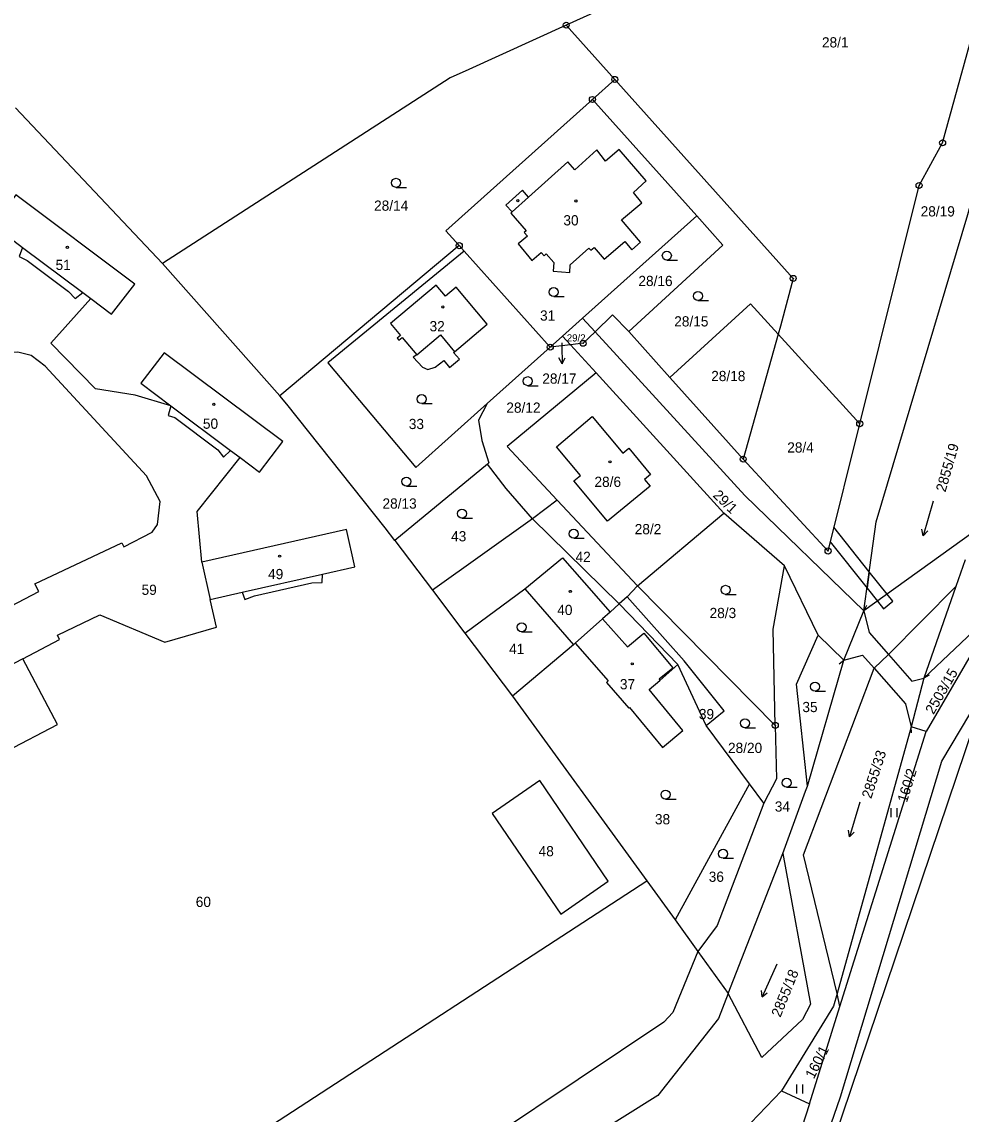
# Model space of a CAD drawing. Extents: x -562167 to -556918, y -1077891 to -1070763.
# Drawn here: x -558406.7 to -558250.5, y -1072907.9 to -1072726.2 of the extents above; entities that cross this region are included whole.
import ezdxf

# ---------------------------------------------------------------- set-up
doc = ezdxf.new("R2010")
doc.units = 0
for name, color, linetype in [('Hranice parcel', 7, 'Continuous'), ('Parcelní čísla', 7, 'Continuous'), ('Pop  PČ popisy', 7, 'Continuous'), ('Vnitřní kresba', 7, 'Continuous'), ('Věcná břemena k části', 7, 'Continuous'), ('Značky bodu BP', 7, 'Continuous'), ('Značky budov', 7, 'Continuous'), ('Značky kultur', 7, 'Continuous')]:
    doc.layers.add(name, color=color, linetype=linetype)

msp = doc.modelspace()

# ---------------------------------------------------------------- linework, layer by layer
at = {"layer": 'Hranice parcel'}
for p, q in [((-558270.51, -1072706.05), (-558316.15, -1072726.75)), ((-558316.15, -1072726.75), (-558332.37, -1072734.11)), ((-558316.15, -1072726.75), (-558308.07, -1072735.77)), ((-558332.37, -1072734.11), (-558335.44, -1072735.5)), ((-558335.44, -1072735.5), (-558383.29, -1072766.41)), ((-558311.79, -1072739.11), (-558308.07, -1072735.77)), ((-558407.75, -1072740.51), (-558383.29, -1072766.41)), ((-558294.43, -1072758.47), (-558311.79, -1072739.11)), ((-558313.42, -1072775.48), (-558294.43, -1072758.47)), ((-558333.94, -1072763.43), (-558363.78, -1072788.43)), ((-558333.94, -1072763.43), (-558333.12, -1072764.34)), ((-558333.12, -1072764.34), (-558318.8, -1072780.31)), ((-558363.78, -1072788.43), (-558383.29, -1072766.41)), ((-558316.76, -1072778.48), (-558313.42, -1072775.48)), ((-558311.34, -1072777.75), (-558313.42, -1072775.48)), ((-558318.8, -1072780.31), (-558316.76, -1072778.48)), ((-558316.76, -1072778.48), (-558315.45, -1072779.91)), ((-558305.74, -1072777.7), (-558298.89, -1072785.35)), ((-558280.9, -1072778.14), (-558286.71, -1072798.94)), ((-558280.9, -1072778.14), (-558267.32, -1072793.05)), ((-558329.27, -1072789.7), (-558318.8, -1072780.31)), ((-558315.45, -1072779.91), (-558318.8, -1072780.31)), ((-558315.45, -1072779.91), (-558311.19, -1072784.58)), ((-558289.93, -1072807.91), (-558311.19, -1072784.58)), ((-558298.89, -1072785.35), (-558286.71, -1072798.94)), ((-558329.26, -1072799.8), (-558344.67, -1072812.49)), ((-558317.66, -1072805.78), (-558321.73, -1072808.89)), ((-558317.66, -1072805.78), (-558304.28, -1072820)), ((-558304.28, -1072820), (-558289.93, -1072807.91)), ((-558279.86, -1072816.71), (-558289.93, -1072807.91)), ((-558321.73, -1072808.89), (-558338.4, -1072820.76)), ((-558307.32, -1072823.01), (-558321.73, -1072808.89)), ((-558248.53, -1072811.13), (-558266.62, -1072824.17)), ((-558344.67, -1072812.49), (-558338.4, -1072820.76)), ((-558376.77, -1072816.05), (-558375.37, -1072822.29)), ((-558274.23, -1072828.2), (-558279.86, -1072816.71)), ((-558249.78, -1072815.69), (-558251.34, -1072820.15)), ((-558306.03, -1072821.87), (-558304.28, -1072820)), ((-558304.28, -1072820), (-558281.37, -1072843.23)), ((-558251.34, -1072820.15), (-558256.65, -1072835.36)), ((-558256.65, -1072835.36), (-558240.65, -1072820.15)), ((-558338.4, -1072820.76), (-558333.04, -1072827.86)), ((-558306.03, -1072821.87), (-558307.32, -1072823.01)), ((-558297.58, -1072833.1), (-558307.32, -1072823.01)), ((-558269.98, -1072832.39), (-558266.62, -1072824.17)), ((-558333.04, -1072827.86), (-558325.08, -1072838.35)), ((-558314.65, -1072829.54), (-558314.95, -1072829.81)), ((-558269.98, -1072832.39), (-558274.23, -1072828.2)), ((-558314.95, -1072829.81), (-558325.08, -1072838.35)), ((-558292.88, -1072843.23), (-558297.58, -1072833.1)), ((-558276, -1072853.31), (-558269.98, -1072832.39)), ((-558256.65, -1072835.36), (-558258.75, -1072843.47)), ((-558325.08, -1072838.35), (-558302.75, -1072869.11)), ((-558285.68, -1072852.94), (-558292.88, -1072843.23)), ((-558258.75, -1072843.47), (-558271.09, -1072887.81)), ((-558270.61, -1072889.96), (-558256.29, -1072844.22)), ((-558256.29, -1072844.22), (-558258.75, -1072843.47)), ((-558285.68, -1072852.94), (-558298.05, -1072875.59)), ((-558283.29, -1072856.16), (-558285.68, -1072852.94)), ((-558289.19, -1072887.81), (-558280.14, -1072864.53)), ((-558412.27, -1072940.34), (-558302.75, -1072869.11)), ((-558302.75, -1072869.11), (-558298.05, -1072875.59)), ((-558298.05, -1072875.59), (-558294.24, -1072880.85)), ((-558294.24, -1072880.85), (-558289.19, -1072887.81)), ((-558270.61, -1072889.96), (-558271.09, -1072887.81)), ((-558275.69, -1072906.2), (-558270.61, -1072889.96)), ((-558280.35, -1072904.03), (-558275.69, -1072906.2)), ((-558275.69, -1072906.2), (-558282.91, -1072928.4))]:
    msp.add_line(p, q, dxfattribs=at)
for points in [[(-558267.32, -1072793.05), (-558257.45, -1072753.42), (-558253.53, -1072746.32), (-558240.34, -1072698.46), (-558221.6, -1072677.94)], [(-558266.62, -1072824.17), (-558265.91, -1072818.94), (-558264.6, -1072809.38), (-558249.33, -1072758.25), (-558242.51, -1072733.98)], [(-558308.07, -1072735.77), (-558278.39, -1072768.87), (-558280.53, -1072776.81), (-558280.9, -1072778.14)], [(-558311.79, -1072739.11), (-558336.16, -1072760.95), (-558333.94, -1072763.43)], [(-558318.22, -1072766.24), (-558318.33, -1072767.69), (-558315.56, -1072767.9), (-558315.47, -1072766.6), (-558312.37, -1072763.83), (-558312.04, -1072764.19), (-558311.5, -1072763.73), (-558309.85, -1072765.66), (-558306.39, -1072762.71), (-558305.21, -1072764.1), (-558303.77, -1072762.87), (-558306.94, -1072759.15), (-558303.57, -1072756.28), (-558304.97, -1072754.6), (-558302.83, -1072752.63), (-558307.33, -1072747.42), (-558309.6, -1072749.38), (-558311.06, -1072747.51), (-558314.74, -1072750.8), (-558315.9, -1072749.51), (-558322.41, -1072755.35), (-558323.43, -1072754.22), (-558326.17, -1072756.67), (-558325.15, -1072757.8), (-558325.37, -1072758), (-558322.8, -1072760.97), (-558323.14, -1072761.26), (-558322.61, -1072761.87), (-558324.16, -1072763.12), (-558321.87, -1072765.88), (-558320.29, -1072764.57), (-558319.8, -1072765.1), (-558319.46, -1072764.81), (-558318.22, -1072766.24)], [(-558395.24, -1072772.21), (-558391.77, -1072774.81), (-558387.88, -1072769.81), (-558407.71, -1072754.97), (-558411.51, -1072760.04), (-558407.11, -1072763.33)], [(-558294.43, -1072758.47), (-558290.12, -1072763.37), (-558305.74, -1072777.7)], [(-558407.11, -1072763.33), (-558406.59, -1072763.72), (-558407.13, -1072765.23), (-558405.79, -1072765.9), (-558398.92, -1072771.03), (-558397.82, -1072772.24), (-558396.56, -1072771.22), (-558395.24, -1072772.21)], [(-558333.12, -1072764.34), (-558355.8, -1072782.91), (-558341.16, -1072800.35), (-558329.27, -1072789.7)], [(-558334.46, -1072770.36), (-558336.23, -1072771.84), (-558337.76, -1072770.01), (-558345.4, -1072776.39), (-558343.71, -1072778.37), (-558344.25, -1072778.83), (-558343.99, -1072779.13), (-558343.45, -1072778.68), (-558340.98, -1072781.58), (-558341.61, -1072781.99), (-558340.05, -1072783.64), (-558339.14, -1072784.02), (-558337.96, -1072783.65), (-558336.52, -1072782.53), (-558335.54, -1072783.72), (-558333.92, -1072782.3), (-558334.88, -1072781.2), (-558334.75, -1072781.1), (-558329.31, -1072776.51), (-558334.46, -1072770.36)], [(-558381.89, -1072790.05), (-558387.85, -1072788.28), (-558394.45, -1072787.24), (-558401.9, -1072779.65), (-558395.24, -1072772.21)], [(-558298.89, -1072785.35), (-558285.5, -1072773.09), (-558280.9, -1072778.14)], [(-558311.34, -1072777.75), (-558308.43, -1072774.96), (-558305.74, -1072777.7)], [(-558311.34, -1072777.75), (-558313.33, -1072779.66), (-558315.45, -1072779.91)], [(-558266.62, -1072824.17), (-558286.45, -1072804.98), (-558307.73, -1072781.71), (-558311.34, -1072777.75)], [(-558460.02, -1072848.73), (-558459.37, -1072850), (-558403.9, -1072820.93), (-558404.55, -1072819.68), (-558390.07, -1072812.86), (-558389.71, -1072813.54), (-558385.04, -1072811.08), (-558384.16, -1072809.81), (-558383.67, -1072805.97), (-558385.94, -1072801.74), (-558402.83, -1072783.46), (-558405.16, -1072781.7), (-558407.37, -1072781.14), (-558410.32, -1072781.36), (-558411.92, -1072782.23)], [(-558370.38, -1072798.69), (-558367.15, -1072801.12), (-558363.26, -1072796.03), (-558383.01, -1072781.24), (-558386.89, -1072786.29), (-558381.89, -1072790.05)], [(-558311.19, -1072784.58), (-558325.96, -1072796.85), (-558317.66, -1072805.78)], [(-558344.67, -1072812.49), (-558346.27, -1072810.37), (-558362.6, -1072789.77), (-558363.78, -1072788.43)], [(-558329.27, -1072789.7), (-558330.72, -1072792.47), (-558330.16, -1072795.82), (-558329.01, -1072799.55), (-558329.26, -1072799.8)], [(-558381.89, -1072790.05), (-558382.35, -1072791.7), (-558381.26, -1072792.02), (-558374.1, -1072797.4), (-558373.18, -1072798.59), (-558371.98, -1072797.49), (-558370.38, -1072798.69)], [(-558303.12, -1072802.34), (-558302.21, -1072803.44), (-558309.26, -1072809.28), (-558314.88, -1072802.56), (-558313.76, -1072801.67), (-558317.77, -1072796.87), (-558311.83, -1072791.83), (-558306.74, -1072797.97)], [(-558286.71, -1072798.94), (-558272.6, -1072814.22), (-558267.32, -1072793.05)], [(-558376.77, -1072816.05), (-558377.53, -1072807.64), (-558370.38, -1072798.69)], [(-558306.74, -1072797.97), (-558305.71, -1072797.13), (-558302.12, -1072801.51), (-558303.12, -1072802.34)], [(-558321.73, -1072808.89), (-558326.16, -1072803.84), (-558329.26, -1072799.8)], [(-558281.45, -1072940.89), (-558275.16, -1072918.51), (-558270.55, -1072905.04), (-558253.69, -1072849.18), (-558241.39, -1072828.59), (-558214.32, -1072802.77)], [(-558210.71, -1072807.14), (-558246.83, -1072838.76), (-558270.25, -1072908.07), (-558281.45, -1072940.89)], [(-558224.78, -1072807.4), (-558243.68, -1072824.72), (-558247.63, -1072829.36), (-558256.29, -1072844.22)], [(-558375.37, -1072822.29), (-558370.07, -1072821.09), (-558369.61, -1072822.3), (-558367.99, -1072821.69), (-558358.48, -1072819.54), (-558356.74, -1072819.47), (-558356.69, -1072818.06), (-558351.33, -1072816.84), (-558352.7, -1072810.64), (-558376.77, -1072816.05)], [(-558281.37, -1072843.23), (-558281.72, -1072827.21), (-558279.86, -1072816.71)], [(-558333.04, -1072827.86), (-558323.03, -1072820.5), (-558314.95, -1072829.81)], [(-558271.09, -1072887.81), (-558276.7, -1072864.74), (-558264.92, -1072833.73), (-558262.53, -1072831.45), (-558251.34, -1072820.15)], [(-558406.52, -1072832.14), (-558400.41, -1072828.96), (-558400.77, -1072828.23), (-558393.71, -1072824.82), (-558382.89, -1072829.38), (-558374.33, -1072826.9), (-558375.37, -1072822.29)], [(-558292.88, -1072843.23), (-558289.87, -1072840.78), (-558296.55, -1072832.49), (-558306.03, -1072821.87)], [(-558307.32, -1072823.01), (-558308.84, -1072824.37), (-558310.13, -1072825.52), (-558314.65, -1072829.54)], [(-558314.65, -1072829.54), (-558309.18, -1072835.83), (-558309.47, -1072836.1), (-558305.74, -1072840.34), (-558305.63, -1072840.24), (-558300.14, -1072846.92), (-558296.74, -1072844.1), (-558302.33, -1072837.23), (-558300.57, -1072835.76), (-558297.58, -1072833.1)], [(-558276, -1072853.31), (-558277.84, -1072836.37), (-558274.23, -1072828.2)], [(-558406.52, -1072832.14), (-558412.47, -1072835.22), (-558414.54, -1072831.35), (-558436.32, -1072843.63), (-558447.01, -1072849.22)], [(-558447.01, -1072849.22), (-558445.36, -1072852.42), (-558452.31, -1072856.02), (-558446.58, -1072866.97), (-558443.7, -1072865.47), (-558442.16, -1072868.1), (-558408.4, -1072849.08), (-558409.23, -1072847.49), (-558400.77, -1072843.08), (-558406.52, -1072832.14)], [(-558281.37, -1072843.23), (-558281.17, -1072852.13), (-558283.29, -1072856.16)], [(-558317.02, -1072874.65), (-558309.17, -1072869.13), (-558320.52, -1072852.41), (-558328.45, -1072857.89), (-558317.02, -1072874.65)], [(-558280.14, -1072864.53), (-558276.37, -1072854.18), (-558276, -1072853.31)], [(-558283.29, -1072856.16), (-558291.03, -1072876.52), (-558294.24, -1072880.85)], [(-558280.14, -1072864.53), (-558275.54, -1072889.62), (-558276.86, -1072892.13), (-558283.63, -1072898.49), (-558289.19, -1072887.81)], [(-558294.24, -1072880.85), (-558298.44, -1072890.96), (-558299.92, -1072892.58), (-558356.9, -1072930.74)], [(-558289.19, -1072887.81), (-558290.8, -1072891.97), (-558300.9, -1072904.77), (-558384.43, -1072957.06), (-558395.16, -1072963.84)], [(-558271.09, -1072887.81), (-558271.69, -1072889.95), (-558280.35, -1072904.03)], [(-558297.58, -1072919.21), (-558291.3, -1072914.63), (-558285.42, -1072909.33), (-558280.35, -1072904.03)]]:
    msp.add_lwpolyline(points, dxfattribs=at)
at = {"layer": 'Pop  PČ popisy'}
for p, q in [((-558316.89, -1072779.58), (-558316.88, -1072780.09)), ((-558316.88, -1072780.09), (-558316.83, -1072783.09)), ((-558316.83, -1072783.09), (-558317.35, -1072782.1)), ((-558316.83, -1072783.09), (-558316.34, -1072782.08))]:
    msp.add_line(p, q, dxfattribs=at)
at = {"layer": 'Vnitřní kresba'}
for p, q in [((-558325.15, -1072757.8), (-558322.41, -1072755.35)), ((-558406.59, -1072763.72), (-558396.56, -1072771.22)), ((-558340.98, -1072781.58), (-558337.06, -1072778.26)), ((-558337.06, -1072778.26), (-558334.75, -1072781.1)), ((-558381.89, -1072790.05), (-558371.98, -1072797.49)), ((-558323.03, -1072820.5), (-558316.79, -1072815.35)), ((-558316.79, -1072815.35), (-558313.18, -1072819.44)), ((-558370.07, -1072821.09), (-558356.69, -1072818.06)), ((-558313.18, -1072819.44), (-558308.84, -1072824.37)), ((-558266.21, -1072823.26), (-558266.62, -1072824.17)), ((-558266.62, -1072824.17), (-558265.74, -1072827.75)), ((-558310.13, -1072825.52), (-558305.96, -1072830.18)), ((-558305.96, -1072830.18), (-558303.23, -1072827.87)), ((-558303.23, -1072827.87), (-558298.44, -1072833.64)), ((-558265.74, -1072827.75), (-558262.53, -1072831.45)), ((-558269.98, -1072832.39), (-558266.85, -1072831.53)), ((-558266.85, -1072831.53), (-558264.92, -1072833.73)), ((-558262.53, -1072831.45), (-558258.68, -1072835.87)), ((-558270.77, -1072833.01), (-558269.98, -1072832.39)), ((-558300.69, -1072835.51), (-558298.44, -1072833.64)), ((-558264.92, -1072833.73), (-558259.7, -1072839.65)), ((-558255.78, -1072834.86), (-558256.65, -1072835.36)), ((-558300.69, -1072835.51), (-558300.57, -1072835.76)), ((-558258.68, -1072835.87), (-558256.65, -1072835.36)), ((-558259.7, -1072839.65), (-558258.75, -1072843.47)), ((-558258.72, -1072844.47), (-558258.75, -1072843.47))]:
    msp.add_line(p, q, dxfattribs=at)
at = {"layer": 'Věcná břemena k části'}
for points in [[(-558266.11, -1072820.4), (-558265.74, -1072817.66), (-558271.61, -1072810.27), (-558272.22, -1072812.7)], [(-558266.11, -1072820.4), (-558264.39, -1072822.56), (-558263.39, -1072823.82), (-558261.83, -1072822.58), (-558262.77, -1072821.4), (-558265.74, -1072817.66), (-558265.91, -1072818.94)]]:
    msp.add_lwpolyline(points, close=True, dxfattribs=at)
at = {"layer": 'Značky bodu BP'}
for centre, radius in [((-558316.15, -1072726.75), 0.5), ((-558316.15, -1072726.75), 0.0303), ((-558308.07, -1072735.77), 0.5), ((-558308.07, -1072735.77), 0.0303), ((-558311.79, -1072739.11), 0.5), ((-558311.79, -1072739.11), 0.0303), ((-558253.53, -1072746.32), 0.5), ((-558253.53, -1072746.32), 0.0303), ((-558257.45, -1072753.42), 0.5), ((-558257.45, -1072753.42), 0.0303), ((-558333.94, -1072763.43), 0.5), ((-558333.94, -1072763.43), 0.0303), ((-558278.39, -1072768.87), 0.5), ((-558278.39, -1072768.87), 0.0303), ((-558318.8, -1072780.31), 0.5), ((-558318.8, -1072780.31), 0.0303), ((-558313.33, -1072779.66), 0.5), ((-558313.33, -1072779.66), 0.0303), ((-558267.32, -1072793.05), 0.5), ((-558267.32, -1072793.05), 0.0303), ((-558286.71, -1072798.94), 0.5), ((-558286.71, -1072798.94), 0.0303), ((-558272.6, -1072814.22), 0.5), ((-558272.6, -1072814.22), 0.0303), ((-558281.37, -1072843.23), 0.5), ((-558281.37, -1072843.23), 0.0303)]:
    msp.add_circle(centre, radius, dxfattribs=at)
at = {"layer": 'Značky budov'}
for centre in [(-558324.21, -1072755.94), (-558314.53, -1072756), (-558399.13, -1072763.7), (-558336.66, -1072773.63), (-558374.76, -1072789.83), (-558308.87, -1072799.38), (-558363.82, -1072815.07), (-558315.47, -1072820.94), (-558305.16, -1072832.99)]:
    msp.add_circle(centre, 0.175, dxfattribs=at)
at = {"layer": 'Značky kultur'}
for p, q in [((-558344.46, -1072753.73), (-558342.71, -1072753.73)), ((-558299.41, -1072765.82), (-558297.66, -1072765.82)), ((-558318.23, -1072771.91), (-558316.48, -1072771.91)), ((-558294.24, -1072772.56), (-558292.49, -1072772.56)), ((-558322.54, -1072786.72), (-558320.79, -1072786.72)), ((-558340.18, -1072789.71), (-558338.43, -1072789.71)), ((-558342.72, -1072803.42), (-558340.97, -1072803.42)), ((-558255.12, -1072805.92), (-558256.77, -1072811.69)), ((-558333.49, -1072808.75), (-558331.74, -1072808.75)), ((-558256.77, -1072811.69), (-558256.98, -1072810.61)), ((-558256.77, -1072811.69), (-558256.02, -1072810.89)), ((-558314.9, -1072812.11), (-558313.15, -1072812.11)), ((-558289.64, -1072821.43), (-558287.89, -1072821.43)), ((-558323.57, -1072827.65), (-558321.82, -1072827.65)), ((-558274.76, -1072837.53), (-558273.01, -1072837.53)), ((-558286.42, -1072843.62), (-558284.67, -1072843.62)), ((-558279.48, -1072853.52), (-558277.73, -1072853.52)), ((-558299.63, -1072855.48), (-558297.88, -1072855.48)), ((-558267.28, -1072856.02), (-558269.03, -1072861.75)), ((-558262.11, -1072858.49), (-558262.11, -1072856.99)), ((-558261.11, -1072858.49), (-558261.11, -1072856.99)), ((-558269.03, -1072861.75), (-558269.22, -1072860.67)), ((-558269.03, -1072861.75), (-558268.27, -1072860.97)), ((-558290.05, -1072865.34), (-558288.3, -1072865.34)), ((-558281.14, -1072882.92), (-558283.57, -1072888.4)), ((-558283.57, -1072888.4), (-558283.64, -1072887.31)), ((-558283.57, -1072888.4), (-558282.72, -1072887.71)), ((-558277.77, -1072904.46), (-558277.77, -1072902.96)), ((-558276.77, -1072904.46), (-558276.77, -1072902.96))]:
    msp.add_line(p, q, dxfattribs=at)
for centre in [(-558344.46, -1072752.98), (-558299.41, -1072765.07), (-558318.23, -1072771.16), (-558294.24, -1072771.81), (-558322.54, -1072785.97), (-558340.18, -1072788.96), (-558342.72, -1072802.67), (-558333.49, -1072808), (-558314.9, -1072811.36), (-558289.64, -1072820.68), (-558323.57, -1072826.9), (-558274.76, -1072836.78), (-558286.42, -1072842.87), (-558279.48, -1072852.77), (-558299.63, -1072854.73), (-558290.05, -1072864.59)]:
    msp.add_circle(centre, 0.75, dxfattribs=at)

# ---------------------------------------------------------------- texts
at = {"layer": 'Parcelní čísla'}
for s, height, p in [('28/1', 1.7, (-558273.61, -1072730.46)), ('28/14', 1.7, (-558348.11, -1072757.62)), ('28/19', 1.7, (-558257.19, -1072758.57)), ('30', 1.7, (-558316.62, -1072760.06)), ('51', 1.7, (-558401.09, -1072767.47)), ('28/16', 1.7, (-558304.14, -1072770.15)), ('31', 1.7, (-558320.5, -1072775.9)), ('28/15', 1.7, (-558298.18, -1072776.87)), ('32', 1.7, (-558338.88, -1072777.68)), ('29/2', 1.2, (-558316.05, -1072779.37)), ('28/18', 1.7, (-558292.03, -1072785.96)), ('28/17', 1.7, (-558320.13, -1072786.39)), ('28/12', 1.7, (-558326.11, -1072791.22)), ('50', 1.7, (-558376.58, -1072793.89)), ('33', 1.7, (-558342.33, -1072793.94)), ('28/4', 1.7, (-558279.38, -1072797.84)), ('28/6', 1.7, (-558311.45, -1072803.56)), ('28/13', 1.7, (-558346.71, -1072807.17)), ('28/2', 1.7, (-558304.75, -1072811.43)), ('43', 1.7, (-558335.3, -1072812.62)), ('42', 1.7, (-558314.6, -1072816.05)), ('49', 1.7, (-558365.74, -1072818.9)), ('59', 1.7, (-558386.78, -1072821.52)), ('40', 1.7, (-558317.64, -1072824.87)), ('28/3', 1.7, (-558292.3, -1072825.38)), ('41', 1.7, (-558325.65, -1072831.36)), ('37', 1.7, (-558307.22, -1072837.23)), ('39', 1.7, (-558294.08, -1072842.19)), ('35', 1.7, (-558276.86, -1072841.02)), ('28/20', 1.7, (-558289.24, -1072847.82)), ('34', 1.7, (-558281.45, -1072857.57)), ('38', 1.7, (-558301.39, -1072859.69)), ('48', 1.7, (-558320.74, -1072864.99)), ('36', 1.7, (-558292.44, -1072869.25)), ('60', 1.7, (-558377.77, -1072873.43))]:
    msp.add_text(s, height=height, dxfattribs=at).set_placement(p)
for s, rotation, p in [('2855/19', 74, (-558253.07, -1072804.52)), ('29/1', 316, (-558291.86, -1072805.09)), ('2503/15', 60, (-558255.05, -1072841.52)), ('2855/33', 72, (-558265.42, -1072855.52)), ('160/2', 73, (-558259.48, -1072856.16)), ('2855/18', 68, (-558280.52, -1072891.89)), ('160/1', 63, (-558274.96, -1072902.14))]:
    msp.add_text(s, height=1.7, rotation=rotation, dxfattribs=at).set_placement(p)

doc.saveas('drawing.dxf')
